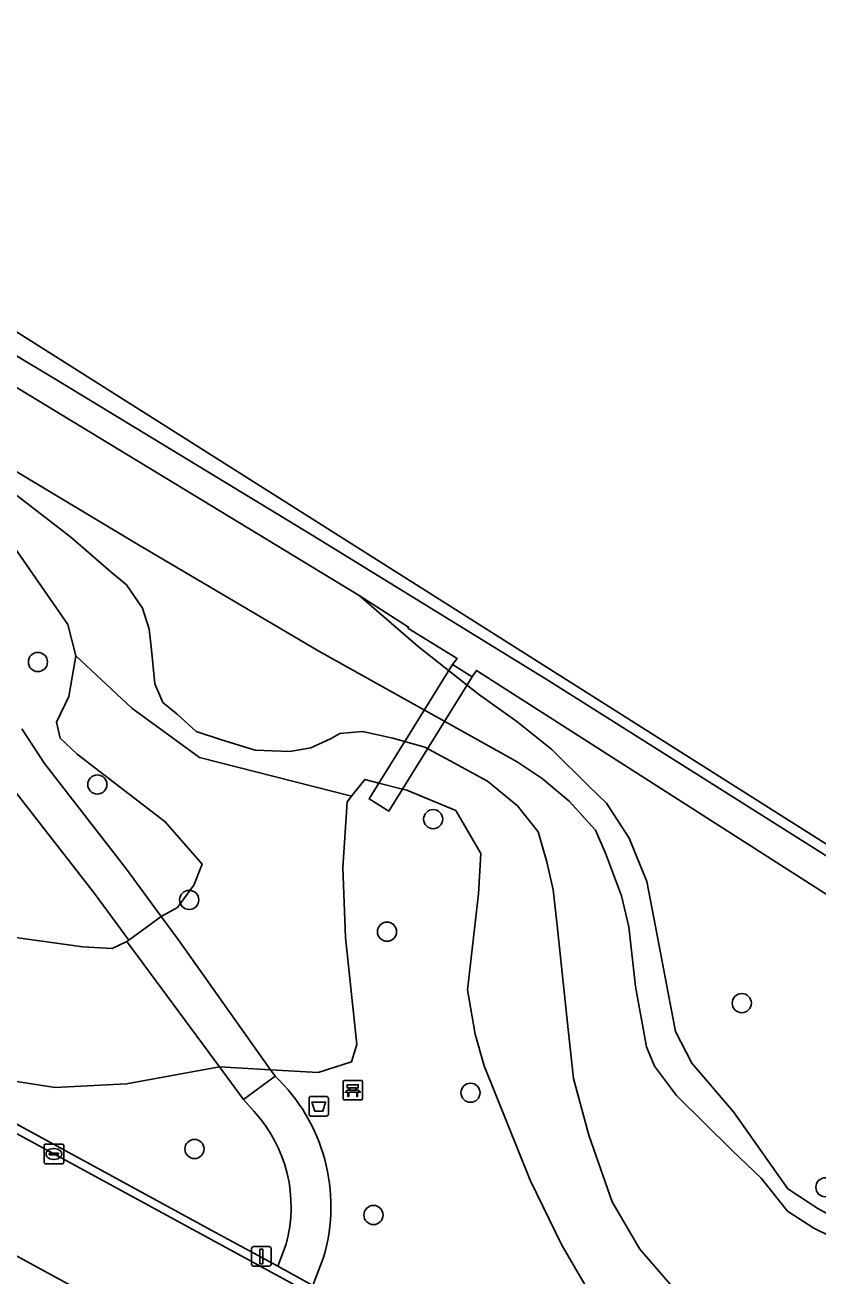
# Model space of a CAD drawing. Extents: x 163683 to 164494, y 382709 to 383872.
# Drawn here: x 164163.6 to 164204, y 383632.6 to 383696.4 of the extents above; entities that cross this region are included whole.
import ezdxf

# ---------------------------------------------------------------- set-up
doc = ezdxf.new("R2010")
doc.units = 0
for name, color, linetype in [('IMGEO_Afvalbak', 7, 'Continuous'), ('IMGEO_Bank', 7, 'Continuous'), ('IMGEO_Boom', 7, 'Continuous'), ('IMGEO_Dek', 7, 'Continuous'), ('IMGEO_Geluidsscherm', 7, 'Continuous'), ('IMGEO_Groenvoorziening', 7, 'Continuous'), ('IMGEO_Kolk', 7, 'Continuous'), ('IMGEO_Lichtmast', 7, 'Continuous'), ('IMGEO_Oever', 7, 'Continuous'), ('IMGEO_Rijbaan_lokaal_open', 7, 'Continuous'), ('IMGEO_Spoorbaan_halfverhard', 7, 'Continuous'), ('IMGEO_Voetpad_halfverhard', 7, 'Continuous'), ('IMGEO_Voetpad_open', 7, 'Continuous'), ('IMGEO_Waterloop', 7, 'Continuous')]:
    doc.layers.add(name, color=color, linetype=linetype)

msp = doc.modelspace()

# ---------------------------------------------------------------- linework, layer by layer
at = {"layer": 'IMGEO_Afvalbak'}
for p, q in [((164178.156, 383641.731), (164178.946, 383641.731)), ((164178.946, 383641.731), (164178.156, 383641.731)), ((164178.056, 383640.831), (164178.056, 383641.631)), ((164178.056, 383641.631), (164178.056, 383640.831)), ((164179.046, 383641.631), (164179.046, 383640.831)), ((164179.046, 383640.831), (164179.046, 383641.631)), ((164178.946, 383640.731), (164178.156, 383640.731)), ((164178.156, 383640.731), (164178.946, 383640.731))]:
    msp.add_line(p, q, dxfattribs=at)
msp.add_lwpolyline([(164178.199, 383641.445), (164178.903, 383641.445), (164178.754, 383640.975), (164178.348, 383640.975), (164178.199, 383641.445)], dxfattribs=at)
for centre, start, end in [((164178.156, 383641.631), 90, 180), ((164178.156, 383641.631), 90, 180), ((164178.946, 383641.631), 0, 90), ((164178.946, 383641.631), 360, 90), ((164178.156, 383640.831), 180, 270), ((164178.156, 383640.831), 180, 270), ((164178.946, 383640.831), 270, 0), ((164178.946, 383640.831), 270, 0)]:
    msp.add_arc(centre, 0.1, start, end, dxfattribs=at)
at = {"layer": 'IMGEO_Bank'}
for p, q in [((164179.79, 383641.627), (164179.79, 383642.468)), ((164179.79, 383642.468), (164179.79, 383641.627)), ((164179.865, 383642.552), (164180.706, 383642.552)), ((164180.706, 383642.552), (164179.865, 383642.552)), ((164180.79, 383642.477), (164180.79, 383641.636)), ((164180.79, 383641.636), (164180.79, 383642.477)), ((164180.487, 383641.95), (164180.094, 383641.95)), ((164180.099, 383642.058), (164180.099, 383642.164)), ((164180.143, 383642.164), (164180.143, 383642.058)), ((164180.431, 383642.17), (164180.149, 383642.17)), ((164180.149, 383642.052), (164180.431, 383642.052)), ((164180.437, 383642.058), (164180.437, 383642.164)), ((164180.481, 383642.164), (164180.481, 383642.058)), ((164180.715, 383641.552), (164179.874, 383641.552)), ((164179.874, 383641.552), (164180.715, 383641.552))]:
    msp.add_line(p, q, dxfattribs=at)
for points in [[(164180.093, 383642.17), (164180.007, 383642.17), (164180.007, 383642.331), (164180.57, 383642.331), (164180.57, 383642.17), (164180.487, 383642.17)], [(164180.037, 383641.95), (164179.895, 383641.95), (164180.007, 383642.052), (164180.093, 383642.052)], [(164180.087, 383641.943), (164180.087, 383641.736), (164180.044, 383641.736), (164180.044, 383641.943)], [(164180.487, 383642.052), (164180.57, 383642.052), (164180.682, 383641.95), (164180.543, 383641.95)], [(164180.537, 383641.943), (164180.537, 383641.736), (164180.493, 383641.736), (164180.493, 383641.943)]]:
    msp.add_lwpolyline(points, dxfattribs=at)
for centre, radius, start, end in [((164179.868, 383642.474), 0.0779, 92.4484, 184.28452), ((164179.868, 383642.474), 0.0779, 92.4484, 184.28452), ((164180.712, 383642.474), 0.0779, 2.4484, 94.28452), ((164180.712, 383642.474), 0.0779, 2.4484, 94.28452), ((164180.037, 383641.943), 0.00671, 2.89567, 87.10433), ((164180.094, 383641.943), 0.00671, 92.89567, 177.10433), ((164180.092, 383642.163), 0.00671, 2.89567, 87.10433), ((164180.092, 383642.059), 0.00671, 272.89567, 357.10433), ((164180.149, 383642.163), 0.00671, 92.89567, 177.10433), ((164180.149, 383642.059), 0.00671, 182.89567, 267.10433), ((164180.431, 383642.163), 0.00671, 2.89567, 87.10433), ((164180.431, 383642.059), 0.00671, 272.89567, 357.10433), ((164180.488, 383642.163), 0.00671, 92.89567, 177.10433), ((164180.488, 383642.059), 0.00671, 182.89567, 267.10433), ((164180.486, 383641.943), 0.00671, 2.89567, 87.10433), ((164180.543, 383641.943), 0.00671, 92.89567, 177.10433), ((164179.868, 383641.63), 0.0779, 182.4484, 274.28452), ((164179.868, 383641.63), 0.0779, 182.4484, 274.28452), ((164180.712, 383641.63), 0.0779, 272.4484, 4.28452), ((164180.712, 383641.63), 0.0779, 272.4484, 4.28452)]:
    msp.add_arc(centre, radius, start, end, dxfattribs=at)
at = {"layer": 'IMGEO_Boom'}
for centre in [(164164.218, 383663.915), (164167.251, 383657.66), (164184.392, 383655.891), (164171.941, 383651.767), (164182.038, 383650.144), (164200.144, 383646.498), (164186.298, 383641.922), (164172.207, 383639.051), (164204.413, 383637.095), (164181.344, 383635.678)]:
    msp.add_circle(centre, 0.489, dxfattribs=at)
at = {"layer": 'IMGEO_Dek'}
for points in [[(164186.387, 383663.16), (164185.378, 383663.785), (164183.217, 383660.299), (164181.624, 383657.73), (164181.125, 383656.926), (164182.134, 383656.301), (164182.833, 383657.429), (164184.188, 383659.614)], [(164171.374, 383649.753), (164170.511, 383650.921), (164168.853, 383649.705), (164168.763, 383649.639), (164173.489, 383643.242), (164174.719, 383641.577), (164176.326, 383642.767), (164176.09, 383643.099)]]:
    msp.add_lwpolyline(points, close=True, dxfattribs=at)
at = {"layer": 'IMGEO_Geluidsscherm'}
msp.add_lwpolyline([(164128.775, 383699.816), (164135.231, 383696.012), (164144.898, 383690.407), (164152.731, 383685.775), (164165.08, 383678.38), (164178.308, 383670.341), (164190.292, 383662.961), (164204.809, 383653.797)], dxfattribs=at)
at = {"layer": 'IMGEO_Groenvoorziening'}
for points in [[(164204.809, 383653.797), (164190.292, 383662.961), (164178.308, 383670.341), (164165.08, 383678.38), (164152.731, 383685.775), (164144.898, 383690.407), (164135.231, 383696.012), (164128.775, 383699.816), (164115.716, 383707.212), (164104.098, 383713.707), (164103.323, 383712.402), (164105.737, 383711.116), (164124.104, 383700.729), (164143.992, 383689.266), (164161.802, 383678.732), (164180.608, 383667.318), (164183.139, 383665.7), (164183.103, 383665.644), (164185.616, 383664.093), (164185.378, 383663.785), (164186.387, 383663.16), (164186.601, 383663.486), (164222.865, 383640.287)], [(164163.39, 383660.5), (164164.555, 383658.732), (164168.738, 383653.34), (164170.511, 383650.921), (164171.338, 383651.377), (164172.183, 383652.512), (164172.598, 383653.596), (164170.717, 383655.762), (164166.218, 383659.216), (164165.36, 383660.024), (164165.174, 383660.848), (164165.79, 383662.159), (164166.148, 383664.23), (164165.736, 383665.83), (164161.655, 383671.703), (164159.303, 383673.344), (164158.056, 383673.668), (164156.761, 383673.808), (164155.999, 383673.279), (164154.049, 383669.733)], [(164125.754, 383668.45), (164120.402, 383667.682), (164118.778, 383667.709), (164118.34, 383664.744), (164173.29, 383634.79), (164175.419, 383633.628), (164176.457, 383633.063), (164176.881, 383634.189)], [(164180.608, 383667.318), (164183.621, 383664.71), (164186.708, 383662.276), (164188.666, 383660.87), (164190.448, 383659.439), (164192.356, 383657.557), (164193.234, 383656.703), (164194.389, 383654.921), (164195.293, 383652.712), (164195.737, 383650.407), (164196.765, 383645.055), (164197.602, 383643.431), (164199.72, 383640.953), (164202.493, 383637.013), (164204.034, 383636.015)], [(164212.43, 383634.892), (164220.852, 383639.593), (164222.865, 383640.287), (164186.601, 383663.486), (164186.387, 383663.16), (164185.378, 383663.785), (164185.616, 383664.093), (164183.103, 383665.644), (164183.139, 383665.7), (164180.608, 383667.318)], [(164162.231, 383642.628), (164165.094, 383642.182), (164168.742, 383642.369), (164173.489, 383643.242), (164176.09, 383643.099), (164178.52, 383642.961), (164180.224, 383643.493), (164180.489, 383644.384), (164179.921, 383649.85), (164179.787, 383653.411), (164180.005, 383656.778), (164180.229, 383657.062), (164172.472, 383659.032), (164169.004, 383661.554), (164166.148, 383664.23), (164165.79, 383662.159), (164165.174, 383660.848), (164165.36, 383660.024), (164166.218, 383659.216), (164170.717, 383655.762), (164172.598, 383653.596), (164172.183, 383652.512), (164171.338, 383651.377), (164170.511, 383650.921), (164168.853, 383649.705), (164168.763, 383649.639), (164168.01, 383649.283), (164166.508, 383649.377), (164163.076, 383649.847)], [(164149.912, 383655.348), (164156.172, 383651.987), (164158.675, 383651.017), (164163.076, 383649.847), (164166.508, 383649.377), (164168.01, 383649.283), (164168.763, 383649.639), (164168.853, 383649.705), (164167.1, 383652.094), (164162.877, 383657.542), (164161.65, 383659.403)], [(164192.848, 383630.901), (164190.956, 383634.136), (164189.344, 383637.461), (164187.003, 383643.289), (164186.538, 383644.908), (164186.147, 383647.18), (164186.707, 383652.074), (164186.818, 383654.133), (164185.549, 383656.34), (164183.052, 383657.375), (164182.833, 383657.429), (164181.624, 383657.73), (164180.899, 383657.91), (164180.229, 383657.062), (164180.005, 383656.778), (164179.787, 383653.411), (164179.921, 383649.85), (164180.489, 383644.384), (164180.224, 383643.493), (164178.52, 383642.961), (164176.09, 383643.099), (164173.489, 383643.242), (164168.742, 383642.369), (164165.094, 383642.182), (164162.231, 383642.628)], [(164175.24, 383640.981), (164174.719, 383641.577), (164176.326, 383642.767)], [(164178.808, 383633.553), (164178.254, 383632.083), (164243.729, 383596.391), (164254.758, 383590.378), (164255.636, 383589.9), (164265.115, 383584.732), (164265.642, 383584.422), (164267.688, 383587.765), (164269.15, 383590.155), (164264.991, 383592.246), (164261.485, 383594.779), (164259.176, 383596.446), (164250.858, 383602.453), (164246.686, 383605.84), (164240.65, 383610.564), (164236.144, 383613.287)]]:
    msp.add_lwpolyline(points, dxfattribs=at)
for centre, radius, start, end in [((164169.972, 383636.114), 9.2, 343.83651, 46.31563), ((164169.967, 383636.113), 7.176, 344.45049, 42.71512), ((164209.518, 383645.069), 10.585, 238.79576, 285.96757)]:
    msp.add_arc(centre, radius, start, end, dxfattribs=at)
at = {"layer": 'IMGEO_Kolk'}
for p, q in [((164164.531, 383638.369), (164164.531, 383639.221)), ((164164.606, 383639.295), (164165.458, 383639.295)), ((164165.532, 383639.221), (164165.532, 383638.369)), ((164164.79, 383638.789), (164164.79, 383638.801)), ((164165.228, 383638.752), (164164.83, 383638.752)), ((164164.833, 383638.838), (164165.231, 383638.838)), ((164165.042, 383638.515), (164165.017, 383638.515)), ((164165.019, 383639.075), (164165.044, 383639.075)), ((164165.274, 383638.801), (164165.274, 383638.789)), ((164165.458, 383638.295), (164164.606, 383638.295))]:
    msp.add_line(p, q, dxfattribs=at)
for points in [[(164164.531, 383638.369), (164164.531, 383639.221)], [(164164.606, 383639.295), (164165.458, 383639.295)], [(164165.532, 383639.221), (164165.532, 383638.369)], [(164165.458, 383638.295), (164164.606, 383638.295)]]:
    msp.add_lwpolyline(points, dxfattribs=at)
for centre, radius, start, end in [((164164.608, 383639.219), 0.0765, 91.55205, 178.44795), ((164164.608, 383639.219), 0.0765, 91.55205, 178.44795), ((164165.456, 383639.219), 0.0765, 1.55205, 88.44795), ((164165.456, 383639.219), 0.0765, 1.55205, 88.44795), ((164164.83, 383638.798), 0.0403, 85.87752, 175.75265), ((164164.827, 383638.788), 0.0366, 178.93798, 274.71019), ((164165.231, 383638.795), 0.043, 264.86636, 352.45326), ((164165.235, 383638.8), 0.0386, 1.73085, 96.63898), ((164164.608, 383638.371), 0.0765, 181.55205, 268.44795), ((164164.608, 383638.371), 0.0765, 181.55205, 268.44795), ((164165.456, 383638.371), 0.0765, 271.55205, 358.44795), ((164165.456, 383638.371), 0.0765, 271.55205, 358.44795)]:
    msp.add_arc(centre, radius, start, end, dxfattribs=at)
for centre, major_axis, ratio, start_param, end_param in [((164165.018, 383638.795), (-0.387, 0.002), 0.722429, 4.712389, 7.853982), ((164165.043, 383638.795), (-0.39, 0.002), 0.717154, 1.570796, 4.712389)]:
    msp.add_ellipse(centre, major_axis=major_axis, ratio=ratio, start_param=start_param, end_param=end_param, dxfattribs=at)
at = {"layer": 'IMGEO_Lichtmast'}
for p, q in [((164175.227, 383634.065), (164176.017, 383634.065)), ((164176.017, 383634.065), (164175.227, 383634.065)), ((164175.127, 383633.165), (164175.127, 383633.965)), ((164175.127, 383633.965), (164175.127, 383633.165)), ((164176.117, 383633.965), (164176.117, 383633.165)), ((164176.117, 383633.165), (164176.117, 383633.965)), ((164176.017, 383633.065), (164175.227, 383633.065)), ((164175.227, 383633.065), (164176.017, 383633.065))]:
    msp.add_line(p, q, dxfattribs=at)
msp.add_lwpolyline([(164175.547, 383633.94), (164175.697, 383633.94), (164175.697, 383633.19), (164175.547, 383633.19), (164175.547, 383633.94)], dxfattribs=at)
for centre, start, end in [((164175.227, 383633.965), 90, 180), ((164175.227, 383633.965), 90, 180), ((164176.017, 383633.965), 0, 90), ((164176.017, 383633.965), 360, 90), ((164175.227, 383633.165), 180, 270), ((164175.227, 383633.165), 180, 270), ((164176.017, 383633.165), 270, 0), ((164176.017, 383633.165), 270, 0)]:
    msp.add_arc(centre, 0.1, start, end, dxfattribs=at)
at = {"layer": 'IMGEO_Oever'}
for points in [[(164101.658, 383709.778), (164139.607, 383688.247), (164161.163, 383674.796), (164169.351, 383669.894), (164178.563, 383664.472), (164188.679, 383658.824), (164189.959, 383657.971), (164191.339, 383656.816), (164192.67, 383655.335), (164193.197, 383654.155), (164194, 383651.972), (164194.377, 383650.39), (164194.728, 383647.353), (164195.28, 383644.265), (164195.682, 383643.286), (164196.811, 383641.78), (164199.648, 383638.969), (164201.129, 383637.563), (164202.484, 383635.882), (164203.815, 383635.003), (164205.522, 383634.175)], [(164204.034, 383636.015), (164202.493, 383637.013), (164199.72, 383640.953), (164197.602, 383643.431), (164196.765, 383645.055), (164195.737, 383650.407), (164195.293, 383652.712), (164194.389, 383654.921), (164193.234, 383656.703), (164192.356, 383657.557), (164190.448, 383659.439), (164188.666, 383660.87), (164186.708, 383662.276), (164183.621, 383664.71), (164180.608, 383667.318), (164161.802, 383678.732), (164143.992, 383689.266), (164124.104, 383700.729)], [(164196.698, 383631.903), (164194.941, 383633.936), (164193.536, 383636.346), (164192.331, 383639.76), (164191.553, 383642.646), (164191.277, 383645.157), (164190.724, 383650.453), (164190.524, 383652.285), (164190.197, 383653.716), (164189.745, 383655.247), (164188.691, 383656.578), (164187.16, 383657.833), (164185.252, 383658.862), (164183.972, 383659.565), (164182.341, 383660.017), (164180.784, 383660.368), (164179.63, 383660.268), (164179.153, 383659.991), (164178.149, 383659.54), (164177.069, 383659.339), (164175.312, 383659.414), (164173.58, 383659.941), (164172.3, 383660.368), (164171.321, 383661.246), (164170.593, 383661.849), (164170.191, 383662.803), (164170.016, 383664.535), (164169.89, 383665.589), (164169.564, 383666.668), (164168.736, 383667.848), (164167.932, 383668.526), (164165.899, 383670.283), (164162.686, 383672.768)], [(164161.655, 383671.703), (164165.736, 383665.83), (164166.148, 383664.23), (164169.004, 383661.554), (164172.472, 383659.032), (164180.229, 383657.062), (164180.899, 383657.91), (164181.624, 383657.73), (164182.833, 383657.429), (164183.052, 383657.375), (164185.549, 383656.34), (164186.818, 383654.133), (164186.707, 383652.074), (164186.147, 383647.18), (164186.538, 383644.908), (164187.003, 383643.289), (164189.344, 383637.461), (164190.956, 383634.136), (164192.848, 383630.901)]]:
    msp.add_lwpolyline(points, dxfattribs=at)
msp.add_arc((164209.518, 383645.069), 10.585, 238.79576, 285.96757, dxfattribs=at)
at = {"layer": 'IMGEO_Rijbaan_lokaal_open'}
msp.add_lwpolyline([(164207.225, 383615.819), (164110.166, 383668.665), (164105.936, 383670.838), (164101.191, 383673.098), (164098.924, 383668.021), (164104.634, 383665.375), (164106.6, 383664.333), (164144.483, 383643.757), (164150.553, 383640.431), (164173.857, 383627.735), (164204.594, 383610.992)], close=True, dxfattribs=at)
at = {"layer": 'IMGEO_Spoorbaan_halfverhard'}
for points in [[(164208.501, 383652.066), (164154.08, 383686.491), (164073.303, 383732.09)], [(164128.775, 383699.816), (164135.231, 383696.012), (164144.898, 383690.407), (164152.731, 383685.775), (164165.08, 383678.38), (164178.308, 383670.341), (164190.292, 383662.961), (164204.809, 383653.797)]]:
    msp.add_lwpolyline(points, dxfattribs=at)
at = {"layer": 'IMGEO_Voetpad_halfverhard'}
for points in [[(164161.65, 383659.403), (164162.877, 383657.542), (164167.1, 383652.094), (164168.853, 383649.705), (164170.511, 383650.921), (164168.738, 383653.34), (164164.555, 383658.732), (164163.39, 383660.5)], [(164176.326, 383642.767), (164174.719, 383641.577), (164175.24, 383640.981)], [(164176.881, 383634.189), (164176.457, 383633.063), (164178.254, 383632.083), (164178.808, 383633.553)]]:
    msp.add_lwpolyline(points, dxfattribs=at)
for centre, radius, start, end in [((164169.972, 383636.114), 9.2, 343.83651, 46.31563), ((164169.967, 383636.113), 7.176, 344.45049, 42.71512)]:
    msp.add_arc(centre, radius, start, end, dxfattribs=at)
at = {"layer": 'IMGEO_Voetpad_open'}
for points in [[(163875.885, 383700.733), (163933.438, 383696.393), (163938.282, 383696.036), (164008.288, 383690.751), (164017.444, 383690.058), (164022.242, 383689.694), (164044.177, 383688.038), (164052.328, 383687.097), (164058.842, 383686.082), (164064.706, 383684.963), (164070.503, 383683.65), (164078.486, 383681.595), (164085.194, 383679.443), (164091.011, 383677.316), (164096.777, 383675.011), (164101.191, 383673.098), (164105.936, 383670.838), (164110.166, 383668.665), (164207.225, 383615.819)], [(164243.729, 383596.391), (164178.254, 383632.083), (164176.457, 383633.063), (164175.419, 383633.628), (164173.29, 383634.79), (164118.34, 383664.744), (164117.696, 383665.095), (164116.361, 383665.823), (164115.315, 383666.393), (164111.467, 383668.491), (164106.164, 383671.225), (164101.436, 383673.47), (164096.987, 383675.416), (164091.677, 383677.545), (164085.415, 383679.853)], [(164173.857, 383627.735), (164150.553, 383640.431), (164149.348, 383638.186), (164150.075, 383637.802), (164171.837, 383625.953)]]:
    msp.add_lwpolyline(points, dxfattribs=at)
for points in [[(164186.387, 383663.16), (164185.378, 383663.785), (164183.217, 383660.299), (164181.624, 383657.73), (164181.125, 383656.926), (164182.134, 383656.301), (164182.833, 383657.429), (164184.188, 383659.614)], [(164171.374, 383649.753), (164170.511, 383650.921), (164168.853, 383649.705), (164168.763, 383649.639), (164173.489, 383643.242), (164174.719, 383641.577), (164176.326, 383642.767), (164176.09, 383643.099)]]:
    msp.add_lwpolyline(points, close=True, dxfattribs=at)
at = {"layer": 'IMGEO_Waterloop'}
for points in [[(164205.522, 383634.175), (164203.815, 383635.003), (164202.484, 383635.882), (164201.129, 383637.563), (164199.648, 383638.969), (164196.811, 383641.78), (164195.682, 383643.286), (164195.28, 383644.265), (164194.728, 383647.353), (164194.377, 383650.39), (164194, 383651.972), (164193.197, 383654.155), (164192.67, 383655.335), (164191.339, 383656.816), (164189.959, 383657.971), (164188.679, 383658.824), (164178.563, 383664.472), (164169.351, 383669.894), (164161.163, 383674.796), (164139.607, 383688.247), (164101.658, 383709.778)], [(164162.686, 383672.768), (164165.899, 383670.283), (164167.932, 383668.526), (164168.736, 383667.848), (164169.564, 383666.668), (164169.89, 383665.589), (164170.016, 383664.535), (164170.191, 383662.803), (164170.593, 383661.849), (164171.321, 383661.246), (164172.3, 383660.368), (164173.58, 383659.941), (164175.312, 383659.414), (164177.069, 383659.339), (164178.149, 383659.54), (164179.153, 383659.991), (164179.63, 383660.268), (164180.784, 383660.368), (164182.341, 383660.017), (164183.972, 383659.565), (164185.252, 383658.862), (164187.16, 383657.833), (164188.691, 383656.578), (164189.745, 383655.247), (164190.197, 383653.716), (164190.524, 383652.285), (164190.724, 383650.453), (164191.277, 383645.157), (164191.553, 383642.646), (164192.331, 383639.76), (164193.536, 383636.346), (164194.941, 383633.936), (164196.698, 383631.903)]]:
    msp.add_lwpolyline(points, dxfattribs=at)

doc.saveas('drawing.dxf')
